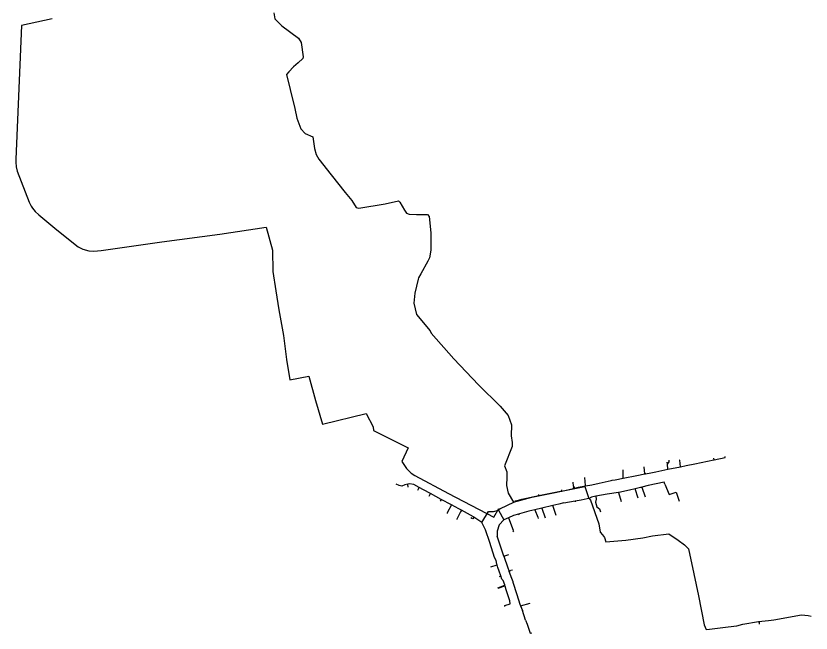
# Model space of a CAD drawing. Extents: x -651943 to -618711, y -1138561 to -1100552.
# Drawn here: x -619976 to -619454, y -1122149 to -1121743 of the extents above; entities that cross this region are included whole.
import ezdxf

# ---------------------------------------------------------------- set-up
doc = ezdxf.new("R2010")
doc.units = 0
doc.layers.add('KT trasa', color=7, linetype='Continuous')

msp = doc.modelspace()

# ---------------------------------------------------------------- linework, layer by layer
at = {"layer": 'KT trasa'}
for p, q in [((-619806.83, -1121740.88), (-619806.13, -1121744.93)), ((-619806.13, -1121744.93), (-619801.54, -1121749.58)), ((-619801.54, -1121749.58), (-619790.62, -1121757.71)), ((-619790.62, -1121757.71), (-619788.75, -1121760.5)), ((-619788.75, -1121760.5), (-619787.56, -1121769.92)), ((-619787.78, -1121771.06), (-619790.73, -1121773.91)), ((-619787.56, -1121769.92), (-619787.78, -1121771.06)), ((-619793.75, -1121776.52), (-619796.86, -1121779.84)), ((-619790.73, -1121773.91), (-619793.75, -1121776.52)), ((-619796.86, -1121779.84), (-619798.5, -1121781.44)), ((-619798.5, -1121781.44), (-619795.97, -1121791.26)), ((-619795.97, -1121791.26), (-619792.97, -1121803.94)), ((-619792.97, -1121803.94), (-619791.58, -1121810.14)), ((-619791.58, -1121810.14), (-619789.09, -1121817.17)), ((-619789.09, -1121817.17), (-619786.27, -1121820.19)), ((-619786.27, -1121820.19), (-619781.22, -1121822.46)), ((-619781.22, -1121822.46), (-619779.95, -1121830.07)), ((-619779.95, -1121830.07), (-619779.01, -1121834.04)), ((-619779.01, -1121834.04), (-619777.21, -1121837.21)), ((-619777.21, -1121837.21), (-619769.01, -1121847.41)), ((-619769.01, -1121847.41), (-619759.86, -1121859.11)), ((-619759.86, -1121859.11), (-619755.57, -1121864.4)), ((-619755.57, -1121864.4), (-619752.59, -1121869)), ((-619750.97, -1121869.37), (-619733.58, -1121866.4)), ((-619733.58, -1121866.4), (-619724.85, -1121864.49)), ((-619724.85, -1121864.49), (-619723.9, -1121865.34)), ((-619723.9, -1121865.34), (-619720.86, -1121870.64)), ((-619752.59, -1121869), (-619750.97, -1121869.37)), ((-619720.86, -1121870.64), (-619719.62, -1121872.72)), ((-619719.62, -1121872.72), (-619717.84, -1121873.3)), ((-619717.84, -1121873.3), (-619713.07, -1121873.57)), ((-619713.07, -1121873.57), (-619705.77, -1121873.49)), ((-619705.77, -1121873.49), (-619704.67, -1121874.74)), ((-619704.67, -1121874.74), (-619703.64, -1121885.45)), ((-619703.64, -1121885.45), (-619703.68, -1121897)), ((-619703.68, -1121897), (-619704.47, -1121901.89)), ((-619705.49, -1121904.23), (-619710.23, -1121912.39)), ((-619704.47, -1121901.89), (-619705.49, -1121904.23)), ((-619710.23, -1121912.39), (-619711.63, -1121915.09)), ((-619711.95, -1121916.03), (-619714.05, -1121925.24)), ((-619711.63, -1121915.09), (-619711.95, -1121916.03)), ((-619714.05, -1121925.24), (-619714.78, -1121931.75)), ((-619714.78, -1121931.75), (-619713.06, -1121939.2)), ((-619712.83, -1121939), (-619713.06, -1121939.2)), ((-619713.06, -1121939.2), (-619704.03, -1121949.95)), ((-619704.03, -1121949.95), (-619703.33, -1121951.39)), ((-619703.33, -1121951.39), (-619688.53, -1121968.26)), ((-619688.53, -1121968.26), (-619672.2, -1121985.52)), ((-619672.2, -1121985.52), (-619657.96, -1121999.54)), ((-619657.96, -1121999.54), (-619652.89, -1122005.67)), ((-619652.89, -1122005.67), (-619650.67, -1122011.82)), ((-619650.67, -1122011.82), (-619650.72, -1122018.94)), ((-619650.72, -1122018.94), (-619650.12, -1122023.35)), ((-619650.12, -1122023.35), (-619650.24, -1122026)), ((-619650.24, -1122026), (-619655.11, -1122038.6)), ((-619546.98, -1122036.07), (-619546.98, -1122034.85)), ((-619530.16, -1122037.39), (-619517.57, -1122034.81)), ((-619517.4, -1122034.77), (-619517.58, -1122033.65)), ((-619517.57, -1122034.81), (-619517.4, -1122034.77)), ((-619517.4, -1122034.77), (-619510.18, -1122033.1)), ((-619510.18, -1122033.1), (-619510.24, -1122032.51)), ((-619655.11, -1122038.6), (-619653.73, -1122042.69)), ((-619563.07, -1122044.02), (-619563.44, -1122039.3)), ((-619548.2, -1122037.48), (-619548.33, -1122036.34)), ((-619548.2, -1122037.48), (-619546.98, -1122036.07)), ((-619547.79, -1122040.94), (-619548.2, -1122037.48)), ((-619547.79, -1122040.94), (-619539.55, -1122039.29)), ((-619540.02, -1122035.04), (-619540.18, -1122034.99)), ((-619539.55, -1122039.29), (-619540.02, -1122035.04)), ((-619539.55, -1122039.29), (-619535.78, -1122038.54)), ((-619535.78, -1122038.54), (-619530.16, -1122037.39)), ((-619653.73, -1122042.69), (-619653.73, -1122046.06)), ((-619577.15, -1122046.83), (-619577.25, -1122041.2)), ((-619577.15, -1122046.83), (-619568.35, -1122045.11)), ((-619568.35, -1122045.11), (-619563.07, -1122044.02)), ((-619563.07, -1122044.02), (-619562.62, -1122043.93)), ((-619562.62, -1122043.93), (-619558.98, -1122043.18)), ((-619562.62, -1122043.93), (-619562.57, -1122043.5)), ((-619558.98, -1122043.18), (-619555.8, -1122042.58)), ((-619555.8, -1122042.58), (-619547.79, -1122040.94)), ((-619717.56, -1122050.49), (-619718.79, -1122050.73)), ((-619714.75, -1122050.87), (-619717.56, -1122050.49)), ((-619653.73, -1122046.06), (-619653.92, -1122051.53)), ((-619609.89, -1122052.04), (-619610.14, -1122049.36)), ((-619601.96, -1122051.61), (-619602.46, -1122046.25)), ((-619597.77, -1122051.08), (-619592.94, -1122050)), ((-619592.94, -1122050), (-619585.02, -1122048.21)), ((-619585.02, -1122048.21), (-619584.5, -1122047.99)), ((-619584.5, -1122047.99), (-619582.52, -1122047.83)), ((-619582.52, -1122047.83), (-619577.15, -1122046.83)), ((-619550.27, -1122049.45), (-619560.86, -1122051.58)), ((-619549.92, -1122050.61), (-619550.27, -1122049.45)), ((-619724.3, -1122051.59), (-619726.39, -1122050.64)), ((-619722.65, -1122051.96), (-619724.3, -1122051.59)), ((-619720.71, -1122051.09), (-619722.65, -1122051.96)), ((-619718.79, -1122050.73), (-619720.71, -1122051.09)), ((-619718.42, -1122052.69), (-619718.79, -1122050.73)), ((-619711.22, -1122052.8), (-619714.75, -1122050.87)), ((-619712.18, -1122054.55), (-619711.22, -1122052.8)), ((-619708.44, -1122054.32), (-619711.22, -1122052.8)), ((-619703.81, -1122056.85), (-619708.44, -1122054.32)), ((-619653.92, -1122051.53), (-619652.83, -1122056.57)), ((-619637.19, -1122059.32), (-619602.45, -1122052.26)), ((-619632.58, -1122058.11), (-619618.5, -1122055.39)), ((-619618.5, -1122055.39), (-619617.63, -1122055.2)), ((-619617.63, -1122055.2), (-619609.93, -1122053.51)), ((-619617.63, -1122055.2), (-619617.63, -1122054.33)), ((-619609.93, -1122053.51), (-619609.64, -1122052.25)), ((-619609.93, -1122053.51), (-619608.92, -1122053.28)), ((-619609.89, -1122052.04), (-619609.68, -1122052.11)), ((-619608.92, -1122053.28), (-619609.64, -1122052.25)), ((-619608.92, -1122053.28), (-619606.5, -1122052.75)), ((-619606.5, -1122052.75), (-619602.02, -1122051.88)), ((-619602.45, -1122052.26), (-619600.2, -1122058.89)), ((-619602.02, -1122051.88), (-619597.77, -1122051.08)), ((-619602.02, -1122051.88), (-619601.96, -1122051.61)), ((-619573.15, -1122054.6), (-619580, -1122056.09)), ((-619569.36, -1122053.78), (-619573.15, -1122054.6)), ((-619565.84, -1122052.83), (-619569.36, -1122053.78)), ((-619567.29, -1122059.81), (-619569.36, -1122053.78)), ((-619565.05, -1122052.62), (-619565.84, -1122052.83)), ((-619565.84, -1122052.83), (-619565.75, -1122053.14)), ((-619560.86, -1122051.58), (-619565.05, -1122052.62)), ((-619565.05, -1122052.62), (-619562.89, -1122059.06)), ((-619549.92, -1122050.61), (-619547.12, -1122057.39)), ((-619704.77, -1122058.61), (-619703.81, -1122056.85)), ((-619696.76, -1122060.71), (-619703.81, -1122056.85)), ((-619696.76, -1122060.71), (-619697.52, -1122061.81)), ((-619690.04, -1122064.26), (-619696.76, -1122060.71)), ((-619652.83, -1122056.57), (-619649.18, -1122062.52)), ((-619649.18, -1122062.52), (-619637.19, -1122059.32)), ((-619647.47, -1122061.74), (-619643.8, -1122060.47)), ((-619643.8, -1122060.47), (-619632.58, -1122058.11)), ((-619632.58, -1122058.11), (-619632.72, -1122057.42)), ((-619608.83, -1122061.66), (-619604.81, -1122060.89)), ((-619604.81, -1122060.89), (-619598.92, -1122059.7)), ((-619600.2, -1122058.89), (-619599.85, -1122059.95)), ((-619599.85, -1122059.95), (-619598.8, -1122061.15)), ((-619598.1, -1122059.25), (-619598.92, -1122059.7)), ((-619595.21, -1122058.63), (-619598.1, -1122059.25)), ((-619595.02, -1122060.54), (-619595.42, -1122062.62)), ((-619587.81, -1122057.24), (-619595.21, -1122058.63)), ((-619595.21, -1122058.63), (-619595.02, -1122060.54)), ((-619580.24, -1122056.13), (-619587.81, -1122057.24)), ((-619580, -1122056.09), (-619580.24, -1122056.13)), ((-619580.24, -1122056.13), (-619578.51, -1122062.17)), ((-619547.12, -1122057.39), (-619542.52, -1122055.91)), ((-619542.52, -1122055.91), (-619540.52, -1122061.78)), ((-619690.04, -1122064.26), (-619692.9, -1122069.61)), ((-619685.12, -1122066.96), (-619690.04, -1122064.26)), ((-619649.28, -1122062.74), (-619658.05, -1122067)), ((-619648.07, -1122062.05), (-619649.28, -1122062.74)), ((-619648.07, -1122062.05), (-619648.05, -1122061.54)), ((-619648.03, -1122061.54), (-619648.02, -1122061.6)), ((-619648.02, -1122061.6), (-619647.47, -1122061.74)), ((-619623.37, -1122064.79), (-619630.57, -1122066.48)), ((-619619.6, -1122063.76), (-619623.37, -1122064.79)), ((-619621.15, -1122071.39), (-619623.37, -1122064.79)), ((-619616.17, -1122063.05), (-619619.6, -1122063.76)), ((-619616.17, -1122063.05), (-619608.83, -1122061.66)), ((-619608.83, -1122061.66), (-619608.72, -1122062.26)), ((-619598.8, -1122061.15), (-619593.32, -1122076.86)), ((-619595.42, -1122062.62), (-619594.56, -1122065.59)), ((-619594.56, -1122065.59), (-619592.88, -1122066.97)), ((-619540.41, -1122061.75), (-619540.52, -1122061.78)), ((-619692.9, -1122069.61), (-619692.96, -1122069.93)), ((-619684.15, -1122068.87), (-619686.58, -1122073.64)), ((-619683.56, -1122067.82), (-619685.12, -1122066.96)), ((-619683.56, -1122067.82), (-619684.15, -1122068.87)), ((-619675.66, -1122072.22), (-619683.56, -1122067.82)), ((-619670, -1122075.96), (-619665.62, -1122068.56)), ((-619665.62, -1122068.56), (-619662.5, -1122068.56)), ((-619662.5, -1122068.56), (-619659.25, -1122067.86)), ((-619658.05, -1122067), (-619659.25, -1122067.86)), ((-619659.25, -1122067.86), (-619655.54, -1122074.18)), ((-619649.29, -1122071.37), (-619652.48, -1122072.81)), ((-619645.9, -1122070.35), (-619649.29, -1122071.37)), ((-619645.41, -1122070.21), (-619645.9, -1122070.36)), ((-619645.9, -1122070.36), (-619645.78, -1122070.77)), ((-619639.28, -1122068.37), (-619645.41, -1122070.21)), ((-619645.35, -1122070.39), (-619645.41, -1122070.21)), ((-619635.31, -1122067.51), (-619639.28, -1122068.37)), ((-619630.57, -1122066.48), (-619635.31, -1122067.51)), ((-619635.31, -1122067.51), (-619633.37, -1122072.34)), ((-619630.57, -1122066.48), (-619628.39, -1122072.8)), ((-619592.88, -1122066.97), (-619592.21, -1122068.94)), ((-619592.09, -1122068.9), (-619592.21, -1122068.94)), ((-619686.58, -1122073.64), (-619686.45, -1122073.92)), ((-619676.16, -1122073.44), (-619677.38, -1122072.84)), ((-619675.38, -1122072.4), (-619676.03, -1122073.38)), ((-619675.38, -1122072.4), (-619675.66, -1122072.22)), ((-619670, -1122075.96), (-619675.38, -1122072.4)), ((-619667.67, -1122080.77), (-619670, -1122075.96)), ((-619655.67, -1122074.24), (-619658.61, -1122077.51)), ((-619655.54, -1122074.18), (-619655.67, -1122074.24)), ((-619652.48, -1122072.81), (-619655.54, -1122074.18)), ((-619652.48, -1122072.81), (-619649.46, -1122080.89)), ((-619633.37, -1122072.34), (-619633.08, -1122073.32)), ((-619664.85, -1122089.09), (-619667.67, -1122080.77)), ((-619658.61, -1122077.51), (-619660.09, -1122081.51)), ((-619660.09, -1122081.51), (-619660.05, -1122084.88)), ((-619649.46, -1122080.89), (-619649.68, -1122081.35)), ((-619649.68, -1122081.35), (-619649.24, -1122081.93)), ((-619593.32, -1122076.86), (-619592.41, -1122082.23)), ((-619655.64, -1122098.11), (-619660.05, -1122084.88)), ((-619592.41, -1122082.23), (-619590.76, -1122084.03)), ((-619590.76, -1122084.03), (-619589.6, -1122085.78)), ((-619589.6, -1122085.78), (-619588.68, -1122088.61)), ((-619575.55, -1122087.42), (-619564.24, -1122086.03)), ((-619564.24, -1122086.03), (-619557.98, -1122084.72)), ((-619557.98, -1122084.72), (-619547.34, -1122083.27)), ((-619547.34, -1122083.27), (-619541.05, -1122087.52)), ((-619661.7, -1122098.91), (-619664.85, -1122089.09)), ((-619588.68, -1122088.61), (-619575.55, -1122087.42)), ((-619541.05, -1122087.52), (-619536.9, -1122090.59)), ((-619536.9, -1122090.59), (-619534.34, -1122093.21)), ((-619655.64, -1122098.11), (-619652.27, -1122096.87)), ((-619534.34, -1122093.21), (-619530.77, -1122109.52)), ((-619660.68, -1122100.96), (-619661.7, -1122098.91)), ((-619660.15, -1122103.34), (-619660.68, -1122100.96)), ((-619655.64, -1122098.11), (-619653.04, -1122105.61)), ((-619664.28, -1122105.1), (-619660.08, -1122103.77)), ((-619660.08, -1122103.77), (-619660.15, -1122103.34)), ((-619659.62, -1122105.49), (-619660.08, -1122103.77)), ((-619658.71, -1122107.89), (-619659.62, -1122105.49)), ((-619657.64, -1122110.98), (-619658.71, -1122107.89)), ((-619653.04, -1122105.61), (-619652.41, -1122107.51)), ((-619652.41, -1122107.51), (-619652.27, -1122107.9)), ((-619652.27, -1122107.9), (-619651.12, -1122107.5)), ((-619652.27, -1122107.9), (-619650.64, -1122112.56)), ((-619649.9, -1122107.13), (-619651.12, -1122107.5)), ((-619649.86, -1122107.27), (-619649.9, -1122107.13)), ((-619658.55, -1122111.36), (-619657.64, -1122110.98)), ((-619657, -1122113.03), (-619657.64, -1122110.98)), ((-619656.05, -1122113.99), (-619657, -1122113.03)), ((-619650.64, -1122112.56), (-619649.75, -1122114.74)), ((-619530.77, -1122109.52), (-619527.66, -1122124.09)), ((-619659.58, -1122118.88), (-619655, -1122117.14)), ((-619659.36, -1122119.13), (-619654.91, -1122117.44)), ((-619655.07, -1122116.96), (-619656.05, -1122113.99)), ((-619655.01, -1122117.15), (-619655.07, -1122116.96)), ((-619654.91, -1122117.44), (-619655.01, -1122117.15)), ((-619654.85, -1122117.64), (-619654.91, -1122117.44)), ((-619654.06, -1122120.23), (-619654.85, -1122117.64)), ((-619649.75, -1122114.74), (-619649.66, -1122115.17)), ((-619649.66, -1122115.17), (-619647.11, -1122123.3)), ((-619651.62, -1122127.39), (-619654.06, -1122120.23)), ((-619647.11, -1122123.3), (-619645.02, -1122129.56)), ((-619651.38, -1122129.4), (-619651.62, -1122127.39)), ((-619644.59, -1122130.74), (-619638.43, -1122128.8)), ((-619527.66, -1122124.09), (-619523.95, -1122143.1)), ((-619654.89, -1122131.18), (-619654.88, -1122130.48)), ((-619654.88, -1122130.48), (-619651.38, -1122129.4)), ((-619645.02, -1122129.56), (-619644.59, -1122130.74)), ((-619644.59, -1122130.74), (-619643.48, -1122133.77)), ((-619641.33, -1122140), (-619643.48, -1122133.77)), ((-619478.19, -1122139.91), (-619460, -1122136.67)), ((-619460, -1122136.67), (-619455.77, -1122137.03)), ((-619455.77, -1122137.03), (-619453.75, -1122137.53)), ((-619641.33, -1122140), (-619640.26, -1122142.71)), ((-619640.26, -1122142.71), (-619638.39, -1122148.58)), ((-619523.95, -1122143.1), (-619522.7, -1122146.27)), ((-619520.59, -1122146.08), (-619508.2, -1122144.44)), ((-619508.2, -1122144.44), (-619502.64, -1122143.84)), ((-619502.64, -1122143.84), (-619498.58, -1122142.76)), ((-619498.58, -1122142.76), (-619488.22, -1122140.96)), ((-619488.22, -1122140.96), (-619481.7, -1122140.37)), ((-619488.22, -1122140.96), (-619487.82, -1122141.66)), ((-619487.82, -1122141.66), (-619487.84, -1122142.77)), ((-619481.7, -1122140.37), (-619478.19, -1122139.91)), ((-619638.39, -1122148.58), (-619637.24, -1122148.5)), ((-619522.7, -1122146.27), (-619520.59, -1122146.08))]:
    msp.add_line(p, q, dxfattribs=at)
msp.add_lwpolyline([(-619952.45, -1121744.83), (-619972.47, -1121749.38), (-619976.16, -1121837.03), (-619976.21, -1121839.04), (-619975.99, -1121842.23), (-619975.33, -1121845.09), (-619967.43, -1121865.45), (-619966.27, -1121867.91), (-619965.36, -1121869.31), (-619963.51, -1121871.52), (-619961.16, -1121873.75), (-619949.32, -1121883.57), (-619935.34, -1121894.76), (-619932.3, -1121896.3), (-619928.19, -1121897.34), (-619924.99, -1121897.56), (-619920.14, -1121897.12), (-619880.33, -1121891.37), (-619842.3, -1121886.46), (-619811.76, -1121881.89), (-619807.69, -1121896.96), (-619807.4, -1121910.89), (-619805.52, -1121923.66), (-619803.48, -1121936.08), (-619800.41, -1121952.9), (-619798.34, -1121968.72), (-619796.21, -1121982.25), (-619783.8, -1121979.64), (-619779.3, -1121995.66), (-619774.77, -1122011.22), (-619745.98, -1122004.17), (-619741.48, -1122013.09), (-619741.21, -1122015.34), (-619718.5, -1122026.9), (-619722.75, -1122035.7), (-619719.57, -1122040.36), (-619716.52, -1122043.41), (-619714.04, -1122045.06), (-619691.96, -1122056.85), (-619662.1, -1122072.37), (-619659.03, -1122066.71)], dxfattribs=at)

doc.saveas('drawing.dxf')
